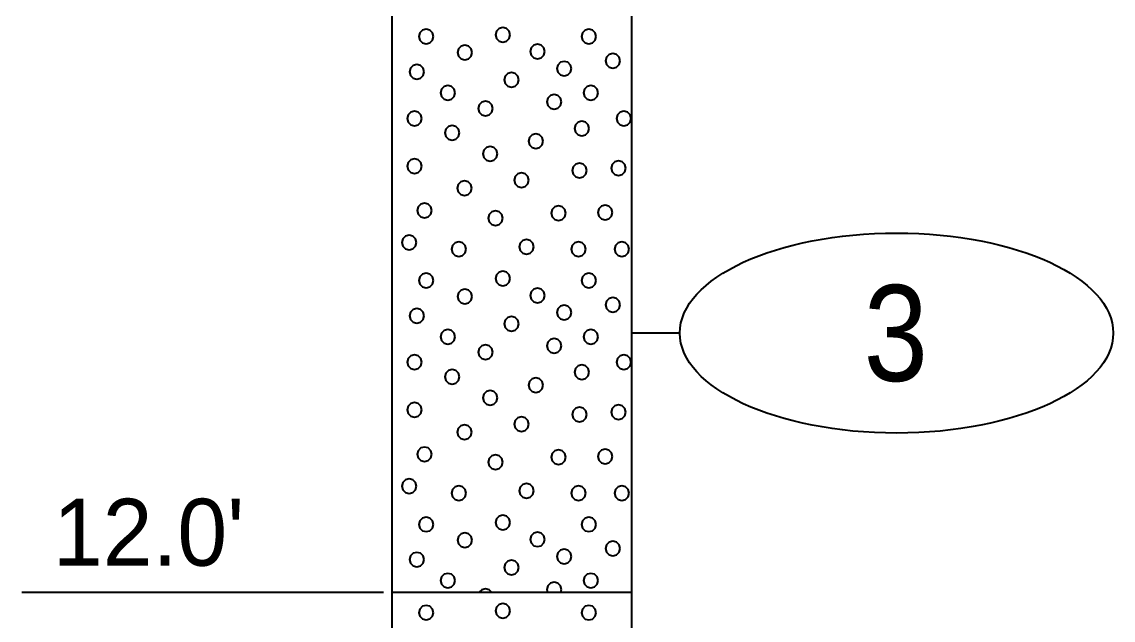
# Model space of a CAD drawing. Extents: x -76 to 974, y -1080 to -735.
# Drawn here: x 753.64 to 765.01, y -941.67 to -935.44 of the extents above; entities that cross this region are included whole.
import ezdxf
from ezdxf.enums import TextEntityAlignment as Align

# ---------------------------------------------------------------- set-up
doc = ezdxf.new("R2010")
doc.units = 0
doc.header["$LTSCALE"] = 0.36
doc.layers.add('27', color=7, linetype='Continuous', lineweight=40)

msp = doc.modelspace()

# ---------------------------------------------------------------- linework, layer by layer
at = {"layer": '27'}
for p, q in [((757.4958, -935.3789), (757.4958, -941.3789)), ((759.9958, -941.3789), (759.9958, -935.3789)), ((760.4958, -938.6789), (759.9958, -938.6789)), ((753.6395, -941.3789), (757.4069, -941.3789)), ((757.4958, -941.3789), (759.9958, -941.3789)), ((757.4958, -941.3789), (757.4958, -946.3789)), ((759.9958, -946.3789), (759.9958, -941.3789))]:
    msp.add_line(p, q, dxfattribs=at)
for points in [[(758.7287, -935.572), (758.7184, -935.5339), (758.6906, -935.506), (758.6525, -935.4958), (758.6144, -935.506), (758.5865, -935.5339), (758.5763, -935.572), (758.5865, -935.6101), (758.6144, -935.638), (758.6525, -935.6482), (758.6906, -935.638), (758.7184, -935.6101)], [(757.9277, -935.5916), (757.9175, -935.5535), (757.8896, -935.5256), (757.8515, -935.5154), (757.8134, -935.5256), (757.7855, -935.5535), (757.7753, -935.5916), (757.7855, -935.6297), (757.8134, -935.6575), (757.8515, -935.6678), (757.8896, -935.6575), (757.9175, -935.6297)], [(759.6223, -935.5916), (759.6121, -935.5535), (759.5842, -935.5256), (759.5461, -935.5154), (759.508, -935.5256), (759.4801, -935.5535), (759.4699, -935.5916), (759.4801, -935.6297), (759.508, -935.6576), (759.5461, -935.6678), (759.5842, -935.6576), (759.6121, -935.6297)], [(758.3326, -935.7568), (758.3224, -935.7187), (758.2945, -935.6908), (758.2564, -935.6806), (758.2183, -935.6908), (758.1904, -935.7187), (758.1802, -935.7568), (758.1904, -935.7949), (758.2183, -935.8228), (758.2564, -935.833), (758.2945, -935.8228), (758.3224, -935.7949)], [(759.0877, -935.7478), (759.0775, -935.7097), (759.0496, -935.6818), (759.0115, -935.6716), (758.9734, -935.6818), (758.9455, -935.7097), (758.9353, -935.7478), (758.9455, -935.7859), (758.9734, -935.8138), (759.0115, -935.824), (759.0496, -935.8138), (759.0775, -935.7859)], [(759.8732, -935.8437), (759.863, -935.8056), (759.8351, -935.7777), (759.797, -935.7675), (759.7589, -935.7777), (759.731, -935.8056), (759.7208, -935.8437), (759.731, -935.8818), (759.7589, -935.9097), (759.797, -935.9199), (759.8351, -935.9097), (759.863, -935.8818)], [(757.8315, -935.9594), (757.8213, -935.9213), (757.7934, -935.8934), (757.7553, -935.8832), (757.7172, -935.8934), (757.6893, -935.9213), (757.6791, -935.9594), (757.6893, -935.9975), (757.7172, -936.0254), (757.7553, -936.0356), (757.7934, -936.0254), (757.8213, -935.9975)], [(759.3659, -935.9251), (759.3557, -935.887), (759.3278, -935.8591), (759.2897, -935.8489), (759.2516, -935.8591), (759.2237, -935.887), (759.2135, -935.9251), (759.2237, -935.9632), (759.2516, -935.9911), (759.2897, -936.0013), (759.3278, -935.9911), (759.3557, -935.9632)], [(758.8176, -936.0426), (758.8074, -936.0045), (758.7795, -935.9766), (758.7414, -935.9664), (758.7033, -935.9766), (758.6754, -936.0045), (758.6652, -936.0426), (758.6754, -936.0807), (758.7033, -936.1086), (758.7414, -936.1188), (758.7795, -936.1086), (758.8074, -936.0807)], [(758.1544, -936.1781), (758.1442, -936.14), (758.1163, -936.1121), (758.0782, -936.1019), (758.0401, -936.1121), (758.0122, -936.14), (758.002, -936.1781), (758.0122, -936.2162), (758.0401, -936.2441), (758.0782, -936.2543), (758.1163, -936.2441), (758.1442, -936.2162)], [(759.6431, -936.1781), (759.6329, -936.14), (759.605, -936.1121), (759.5669, -936.1019), (759.5288, -936.1121), (759.5009, -936.14), (759.4907, -936.1781), (759.5009, -936.2162), (759.5288, -936.2441), (759.5669, -936.2543), (759.605, -936.2441), (759.6329, -936.2162)], [(758.546, -936.3395), (758.5358, -936.3014), (758.5079, -936.2735), (758.4698, -936.2633), (758.4317, -936.2735), (758.4038, -936.3014), (758.3936, -936.3395), (758.4038, -936.3776), (758.4317, -936.4055), (758.4698, -936.4157), (758.5079, -936.4055), (758.5358, -936.3776)], [(759.2617, -936.2709), (759.2515, -936.2328), (759.2236, -936.2049), (759.1855, -936.1947), (759.1474, -936.2049), (759.1195, -936.2328), (759.1093, -936.2709), (759.1195, -936.309), (759.1474, -936.3369), (759.1855, -936.3471), (759.2236, -936.3369), (759.2515, -936.309)], [(757.8086, -936.4438), (757.7984, -936.4057), (757.7705, -936.3778), (757.7324, -936.3676), (757.6943, -936.3778), (757.6664, -936.4057), (757.6562, -936.4438), (757.6664, -936.4819), (757.6943, -936.5097), (757.7324, -936.52), (757.7705, -936.5097), (757.7984, -936.4819)], [(759.9889, -936.4438), (759.9786, -936.4057), (759.9508, -936.3778), (759.9127, -936.3676), (759.8746, -936.3778), (759.8467, -936.4057), (759.8365, -936.4438), (759.8467, -936.4819), (759.8746, -936.5097), (759.9127, -936.52), (759.9508, -936.5097), (759.9786, -936.4819)], [(758.2002, -936.5938), (758.19, -936.5557), (758.1621, -936.5278), (758.124, -936.5176), (758.0859, -936.5278), (758.058, -936.5557), (758.0478, -936.5938), (758.058, -936.6319), (758.0859, -936.6598), (758.124, -936.67), (758.1621, -936.6598), (758.19, -936.6319)], [(759.5503, -936.548), (759.5401, -936.5099), (759.5122, -936.482), (759.4741, -936.4718), (759.436, -936.482), (759.4081, -936.5099), (759.3979, -936.548), (759.4081, -936.5861), (759.436, -936.614), (759.4741, -936.6242), (759.5122, -936.614), (759.5401, -936.5861)], [(759.0723, -936.6815), (759.0621, -936.6434), (759.0342, -936.6155), (758.9961, -936.6053), (758.958, -936.6155), (758.9301, -936.6434), (758.9199, -936.6815), (758.9301, -936.7196), (758.958, -936.7475), (758.9961, -936.7577), (759.0342, -936.7475), (759.0621, -936.7196)], [(758.5943, -936.8124), (758.5841, -936.7743), (758.5562, -936.7464), (758.5181, -936.7362), (758.48, -936.7464), (758.4521, -936.7743), (758.4419, -936.8124), (758.4521, -936.8505), (758.48, -936.8784), (758.5181, -936.8886), (758.5562, -936.8784), (758.5841, -936.8505)], [(757.8086, -936.9396), (757.7984, -936.9015), (757.7705, -936.8736), (757.7324, -936.8634), (757.6943, -936.8736), (757.6664, -936.9015), (757.6562, -936.9396), (757.6664, -936.9777), (757.6943, -937.0055), (757.7324, -937.0158), (757.7705, -937.0055), (757.7984, -936.9777)], [(759.5274, -936.9866), (759.5172, -936.9485), (759.4893, -936.9206), (759.4512, -936.9104), (759.4131, -936.9206), (759.3852, -936.9485), (759.375, -936.9866), (759.3852, -937.0247), (759.4131, -937.0526), (759.4512, -937.0628), (759.4893, -937.0526), (759.5172, -937.0247)], [(759.9316, -936.9624), (759.9214, -936.9243), (759.8935, -936.8964), (759.8554, -936.8862), (759.8173, -936.8964), (759.7895, -936.9243), (759.7792, -936.9624), (759.7895, -937.0005), (759.8173, -937.0284), (759.8554, -937.0386), (759.8935, -937.0284), (759.9214, -937.0005)], [(758.9223, -937.087), (758.912, -937.0489), (758.8842, -937.021), (758.8461, -937.0108), (758.808, -937.021), (758.7801, -937.0489), (758.7699, -937.087), (758.7801, -937.1251), (758.808, -937.153), (758.8461, -937.1632), (758.8842, -937.153), (758.912, -937.1251)], [(758.3273, -937.1709), (758.3171, -937.1328), (758.2892, -937.1049), (758.2511, -937.0947), (758.213, -937.1049), (758.1851, -937.1328), (758.1749, -937.1709), (758.1851, -937.209), (758.213, -937.2369), (758.2511, -937.2471), (758.2892, -937.2369), (758.3171, -937.209)], [(757.9116, -937.4023), (757.9014, -937.3642), (757.8735, -937.3363), (757.8354, -937.3261), (757.7973, -937.3363), (757.7694, -937.3642), (757.7592, -937.4023), (757.7694, -937.4404), (757.7973, -937.4683), (757.8354, -937.4785), (757.8735, -937.4683), (757.9014, -937.4404)], [(758.6502, -937.4824), (758.64, -937.4443), (758.6121, -937.4164), (758.574, -937.4062), (758.5359, -937.4164), (758.508, -937.4443), (758.4978, -937.4824), (758.508, -937.5205), (758.5359, -937.5484), (758.574, -937.5586), (758.6121, -937.5484), (758.64, -937.5205)], [(759.3075, -937.4315), (759.2972, -937.3934), (759.2694, -937.3655), (759.2313, -937.3553), (759.1932, -937.3655), (759.1653, -937.3934), (759.1551, -937.4315), (759.1653, -937.4696), (759.1932, -937.4975), (759.2313, -937.5077), (759.2694, -937.4975), (759.2972, -937.4696)], [(759.7931, -937.4239), (759.7829, -937.3858), (759.755, -937.3579), (759.7169, -937.3477), (759.6788, -937.3579), (759.6509, -937.3858), (759.6407, -937.4239), (759.6509, -937.462), (759.6788, -937.4899), (759.7169, -937.5001), (759.755, -937.4899), (759.7829, -937.462)], [(757.7501, -937.7354), (757.7399, -937.6973), (757.712, -937.6694), (757.6739, -937.6592), (757.6358, -937.6694), (757.608, -937.6973), (757.5977, -937.7354), (757.608, -937.7735), (757.6358, -937.8014), (757.6739, -937.8116), (757.712, -937.8014), (757.7399, -937.7735)], [(758.2688, -937.8053), (758.2586, -937.7672), (758.2307, -937.7393), (758.1926, -937.7291), (758.1545, -937.7393), (758.1266, -937.7672), (758.1164, -937.8053), (758.1266, -937.8434), (758.1545, -937.8713), (758.1926, -937.8815), (758.2307, -937.8713), (758.2586, -937.8434)], [(758.9731, -937.7824), (758.9629, -937.7443), (758.935, -937.7164), (758.8969, -937.7062), (758.8588, -937.7164), (758.8309, -937.7443), (758.8207, -937.7824), (758.8309, -937.8205), (758.8588, -937.8484), (758.8969, -937.8586), (758.935, -937.8484), (758.9629, -937.8205)], [(759.5159, -937.8053), (759.5057, -937.7672), (759.4778, -937.7393), (759.4397, -937.7291), (759.4016, -937.7393), (759.3738, -937.7672), (759.3635, -937.8053), (759.3738, -937.8434), (759.4016, -937.8713), (759.4397, -937.8815), (759.4778, -937.8713), (759.5057, -937.8434)], [(759.966, -937.8053), (759.9558, -937.7672), (759.9279, -937.7393), (759.8898, -937.7291), (759.8517, -937.7393), (759.8238, -937.7672), (759.8136, -937.8053), (759.8238, -937.8434), (759.8517, -937.8713), (759.8898, -937.8815), (759.9279, -937.8713), (759.9558, -937.8434)], [(757.9277, -938.1316), (757.9175, -938.0935), (757.8896, -938.0656), (757.8515, -938.0554), (757.8134, -938.0656), (757.7855, -938.0935), (757.7753, -938.1316), (757.7855, -938.1697), (757.8134, -938.1975), (757.8515, -938.2078), (757.8896, -938.1975), (757.9175, -938.1697)], [(758.7287, -938.112), (758.7184, -938.0739), (758.6906, -938.046), (758.6525, -938.0358), (758.6144, -938.046), (758.5865, -938.0739), (758.5763, -938.112), (758.5865, -938.1501), (758.6144, -938.178), (758.6525, -938.1882), (758.6906, -938.178), (758.7184, -938.1501)], [(759.6223, -938.1316), (759.6121, -938.0935), (759.5842, -938.0656), (759.5461, -938.0554), (759.508, -938.0656), (759.4801, -938.0935), (759.4699, -938.1316), (759.4801, -938.1697), (759.508, -938.1976), (759.5461, -938.2078), (759.5842, -938.1976), (759.6121, -938.1697)], [(758.3326, -938.2968), (758.3224, -938.2587), (758.2945, -938.2308), (758.2564, -938.2206), (758.2183, -938.2308), (758.1904, -938.2587), (758.1802, -938.2968), (758.1904, -938.3349), (758.2183, -938.3628), (758.2564, -938.373), (758.2945, -938.3628), (758.3224, -938.3349)], [(759.0877, -938.2878), (759.0775, -938.2497), (759.0496, -938.2218), (759.0115, -938.2116), (758.9734, -938.2218), (758.9455, -938.2497), (758.9353, -938.2878), (758.9455, -938.3259), (758.9734, -938.3538), (759.0115, -938.364), (759.0496, -938.3538), (759.0775, -938.3259)], [(759.8732, -938.3837), (759.863, -938.3456), (759.8351, -938.3177), (759.797, -938.3075), (759.7589, -938.3177), (759.731, -938.3456), (759.7208, -938.3837), (759.731, -938.4218), (759.7589, -938.4497), (759.797, -938.4599), (759.8351, -938.4497), (759.863, -938.4218)], [(757.8315, -938.4994), (757.8213, -938.4613), (757.7934, -938.4334), (757.7553, -938.4232), (757.7172, -938.4334), (757.6893, -938.4613), (757.6791, -938.4994), (757.6893, -938.5375), (757.7172, -938.5654), (757.7553, -938.5756), (757.7934, -938.5654), (757.8213, -938.5375)], [(759.3659, -938.4651), (759.3557, -938.427), (759.3278, -938.3991), (759.2897, -938.3889), (759.2516, -938.3991), (759.2237, -938.427), (759.2135, -938.4651), (759.2237, -938.5032), (759.2516, -938.5311), (759.2897, -938.5413), (759.3278, -938.5311), (759.3557, -938.5032)], [(758.8176, -938.5826), (758.8074, -938.5445), (758.7795, -938.5166), (758.7414, -938.5064), (758.7033, -938.5166), (758.6754, -938.5445), (758.6652, -938.5826), (758.6754, -938.6207), (758.7033, -938.6486), (758.7414, -938.6588), (758.7795, -938.6486), (758.8074, -938.6207)], [(758.1544, -938.7181), (758.1442, -938.68), (758.1163, -938.6521), (758.0782, -938.6419), (758.0401, -938.6521), (758.0122, -938.68), (758.002, -938.7181), (758.0122, -938.7562), (758.0401, -938.7841), (758.0782, -938.7943), (758.1163, -938.7841), (758.1442, -938.7562)], [(759.6431, -938.7181), (759.6329, -938.68), (759.605, -938.6521), (759.5669, -938.6419), (759.5288, -938.6521), (759.5009, -938.68), (759.4907, -938.7181), (759.5009, -938.7562), (759.5288, -938.7841), (759.5669, -938.7943), (759.605, -938.7841), (759.6329, -938.7562)], [(759.2617, -938.8109), (759.2515, -938.7728), (759.2236, -938.7449), (759.1855, -938.7347), (759.1474, -938.7449), (759.1195, -938.7728), (759.1093, -938.8109), (759.1195, -938.849), (759.1474, -938.8769), (759.1855, -938.8871), (759.2236, -938.8769), (759.2515, -938.849)], [(757.8086, -938.9838), (757.7984, -938.9457), (757.7705, -938.9178), (757.7324, -938.9076), (757.6943, -938.9178), (757.6664, -938.9457), (757.6562, -938.9838), (757.6664, -939.0219), (757.6943, -939.0497), (757.7324, -939.06), (757.7705, -939.0497), (757.7984, -939.0219)], [(758.546, -938.8795), (758.5358, -938.8414), (758.5079, -938.8135), (758.4698, -938.8033), (758.4317, -938.8135), (758.4038, -938.8414), (758.3936, -938.8795), (758.4038, -938.9176), (758.4317, -938.9455), (758.4698, -938.9557), (758.5079, -938.9455), (758.5358, -938.9176)], [(759.9889, -938.9838), (759.9786, -938.9457), (759.9508, -938.9178), (759.9127, -938.9076), (759.8746, -938.9178), (759.8467, -938.9457), (759.8365, -938.9838), (759.8467, -939.0219), (759.8746, -939.0497), (759.9127, -939.06), (759.9508, -939.0497), (759.9786, -939.0219)], [(759.5503, -939.088), (759.5401, -939.0499), (759.5122, -939.022), (759.4741, -939.0118), (759.436, -939.022), (759.4081, -939.0499), (759.3979, -939.088), (759.4081, -939.1261), (759.436, -939.154), (759.4741, -939.1642), (759.5122, -939.154), (759.5401, -939.1261)], [(758.2002, -939.1338), (758.19, -939.0957), (758.1621, -939.0678), (758.124, -939.0576), (758.0859, -939.0678), (758.058, -939.0957), (758.0478, -939.1338), (758.058, -939.1719), (758.0859, -939.1998), (758.124, -939.21), (758.1621, -939.1998), (758.19, -939.1719)], [(759.0723, -939.2215), (759.0621, -939.1834), (759.0342, -939.1555), (758.9961, -939.1453), (758.958, -939.1555), (758.9301, -939.1834), (758.9199, -939.2215), (758.9301, -939.2596), (758.958, -939.2875), (758.9961, -939.2977), (759.0342, -939.2875), (759.0621, -939.2596)], [(758.5943, -939.3524), (758.5841, -939.3143), (758.5562, -939.2864), (758.5181, -939.2762), (758.48, -939.2864), (758.4521, -939.3143), (758.4419, -939.3524), (758.4521, -939.3905), (758.48, -939.4184), (758.5181, -939.4286), (758.5562, -939.4184), (758.5841, -939.3905)], [(757.8086, -939.4796), (757.7984, -939.4415), (757.7705, -939.4136), (757.7324, -939.4034), (757.6943, -939.4136), (757.6664, -939.4415), (757.6562, -939.4796), (757.6664, -939.5177), (757.6943, -939.5455), (757.7324, -939.5558), (757.7705, -939.5455), (757.7984, -939.5177)], [(759.5274, -939.5266), (759.5172, -939.4885), (759.4893, -939.4606), (759.4512, -939.4504), (759.4131, -939.4606), (759.3852, -939.4885), (759.375, -939.5266), (759.3852, -939.5647), (759.4131, -939.5926), (759.4512, -939.6028), (759.4893, -939.5926), (759.5172, -939.5647)], [(759.9316, -939.5024), (759.9214, -939.4643), (759.8935, -939.4364), (759.8554, -939.4262), (759.8173, -939.4364), (759.7895, -939.4643), (759.7792, -939.5024), (759.7895, -939.5405), (759.8173, -939.5684), (759.8554, -939.5786), (759.8935, -939.5684), (759.9214, -939.5405)], [(758.9223, -939.627), (758.912, -939.5889), (758.8842, -939.561), (758.8461, -939.5508), (758.808, -939.561), (758.7801, -939.5889), (758.7699, -939.627), (758.7801, -939.6651), (758.808, -939.693), (758.8461, -939.7032), (758.8842, -939.693), (758.912, -939.6651)], [(758.3273, -939.7109), (758.3171, -939.6728), (758.2892, -939.6449), (758.2511, -939.6347), (758.213, -939.6449), (758.1851, -939.6728), (758.1749, -939.7109), (758.1851, -939.749), (758.213, -939.7769), (758.2511, -939.7871), (758.2892, -939.7769), (758.3171, -939.749)], [(757.9116, -939.9423), (757.9014, -939.9042), (757.8735, -939.8763), (757.8354, -939.8661), (757.7973, -939.8763), (757.7694, -939.9042), (757.7592, -939.9423), (757.7694, -939.9804), (757.7973, -940.0083), (757.8354, -940.0185), (757.8735, -940.0083), (757.9014, -939.9804)], [(759.3075, -939.9715), (759.2972, -939.9334), (759.2694, -939.9055), (759.2313, -939.8953), (759.1932, -939.9055), (759.1653, -939.9334), (759.1551, -939.9715), (759.1653, -940.0096), (759.1932, -940.0375), (759.2313, -940.0477), (759.2694, -940.0375), (759.2972, -940.0096)], [(759.7931, -939.9639), (759.7829, -939.9258), (759.755, -939.8979), (759.7169, -939.8877), (759.6788, -939.8979), (759.6509, -939.9258), (759.6407, -939.9639), (759.6509, -940.002), (759.6788, -940.0299), (759.7169, -940.0401), (759.755, -940.0299), (759.7829, -940.002)], [(758.6502, -940.0224), (758.64, -939.9843), (758.6121, -939.9564), (758.574, -939.9462), (758.5359, -939.9564), (758.508, -939.9843), (758.4978, -940.0224), (758.508, -940.0605), (758.5359, -940.0884), (758.574, -940.0986), (758.6121, -940.0884), (758.64, -940.0605)], [(757.7501, -940.2754), (757.7399, -940.2373), (757.712, -940.2094), (757.6739, -940.1992), (757.6358, -940.2094), (757.608, -940.2373), (757.5977, -940.2754), (757.608, -940.3135), (757.6358, -940.3414), (757.6739, -940.3516), (757.712, -940.3414), (757.7399, -940.3135)], [(758.2688, -940.3453), (758.2586, -940.3072), (758.2307, -940.2793), (758.1926, -940.2691), (758.1545, -940.2793), (758.1266, -940.3072), (758.1164, -940.3453), (758.1266, -940.3834), (758.1545, -940.4113), (758.1926, -940.4215), (758.2307, -940.4113), (758.2586, -940.3834)], [(758.9731, -940.3224), (758.9629, -940.2843), (758.935, -940.2564), (758.8969, -940.2462), (758.8588, -940.2564), (758.8309, -940.2843), (758.8207, -940.3224), (758.8309, -940.3605), (758.8588, -940.3884), (758.8969, -940.3986), (758.935, -940.3884), (758.9629, -940.3605)], [(759.5159, -940.3453), (759.5057, -940.3072), (759.4778, -940.2793), (759.4397, -940.2691), (759.4016, -940.2793), (759.3738, -940.3072), (759.3635, -940.3453), (759.3738, -940.3834), (759.4016, -940.4113), (759.4397, -940.4215), (759.4778, -940.4113), (759.5057, -940.3834)], [(759.966, -940.3453), (759.9558, -940.3072), (759.9279, -940.2793), (759.8898, -940.2691), (759.8517, -940.2793), (759.8238, -940.3072), (759.8136, -940.3453), (759.8238, -940.3834), (759.8517, -940.4113), (759.8898, -940.4215), (759.9279, -940.4113), (759.9558, -940.3834)], [(757.9277, -940.6716), (757.9175, -940.6335), (757.8896, -940.6056), (757.8515, -940.5954), (757.8134, -940.6056), (757.7855, -940.6335), (757.7753, -940.6716), (757.7855, -940.7097), (757.8134, -940.7375), (757.8515, -940.7478), (757.8896, -940.7375), (757.9175, -940.7097)], [(758.7287, -940.652), (758.7184, -940.6139), (758.6906, -940.586), (758.6525, -940.5758), (758.6144, -940.586), (758.5865, -940.6139), (758.5763, -940.652), (758.5865, -940.6901), (758.6144, -940.718), (758.6525, -940.7282), (758.6906, -940.718), (758.7184, -940.6901)], [(759.6223, -940.6716), (759.6121, -940.6335), (759.5842, -940.6056), (759.5461, -940.5954), (759.508, -940.6056), (759.4801, -940.6335), (759.4699, -940.6716), (759.4801, -940.7097), (759.508, -940.7376), (759.5461, -940.7478), (759.5842, -940.7376), (759.6121, -940.7097)], [(758.3326, -940.8368), (758.3224, -940.7987), (758.2945, -940.7708), (758.2564, -940.7606), (758.2183, -940.7708), (758.1904, -940.7987), (758.1802, -940.8368), (758.1904, -940.8749), (758.2183, -940.9028), (758.2564, -940.913), (758.2945, -940.9028), (758.3224, -940.8749)], [(759.0877, -940.8278), (759.0775, -940.7897), (759.0496, -940.7618), (759.0115, -940.7516), (758.9734, -940.7618), (758.9455, -940.7897), (758.9353, -940.8278), (758.9455, -940.8659), (758.9734, -940.8938), (759.0115, -940.904), (759.0496, -940.8938), (759.0775, -940.8659)], [(759.3659, -941.0051), (759.3557, -940.967), (759.3278, -940.9391), (759.2897, -940.9289), (759.2516, -940.9391), (759.2237, -940.967), (759.2135, -941.0051), (759.2237, -941.0432), (759.2516, -941.0711), (759.2897, -941.0813), (759.3278, -941.0711), (759.3557, -941.0432)], [(759.8732, -940.9237), (759.863, -940.8856), (759.8351, -940.8577), (759.797, -940.8475), (759.7589, -940.8577), (759.731, -940.8856), (759.7208, -940.9237), (759.731, -940.9618), (759.7589, -940.9897), (759.797, -940.9999), (759.8351, -940.9897), (759.863, -940.9618)], [(757.8315, -941.0394), (757.8213, -941.0013), (757.7934, -940.9734), (757.7553, -940.9632), (757.7172, -940.9734), (757.6893, -941.0013), (757.6791, -941.0394), (757.6893, -941.0775), (757.7172, -941.1054), (757.7553, -941.1156), (757.7934, -941.1054), (757.8213, -941.0775)], [(758.8176, -941.1226), (758.8074, -941.0845), (758.7795, -941.0566), (758.7414, -941.0464), (758.7033, -941.0566), (758.6754, -941.0845), (758.6652, -941.1226), (758.6754, -941.1607), (758.7033, -941.1886), (758.7414, -941.1988), (758.7795, -941.1886), (758.8074, -941.1607)], [(758.1544, -941.2581), (758.1442, -941.22), (758.1163, -941.1921), (758.0782, -941.1819), (758.0401, -941.1921), (758.0122, -941.22), (758.002, -941.2581), (758.0122, -941.2962), (758.0401, -941.3241), (758.0782, -941.3343), (758.1163, -941.3241), (758.1442, -941.2962)], [(759.6431, -941.2581), (759.6329, -941.22), (759.605, -941.1921), (759.5669, -941.1819), (759.5288, -941.1921), (759.5009, -941.22), (759.4907, -941.2581), (759.5009, -941.2962), (759.5288, -941.3241), (759.5669, -941.3343), (759.605, -941.3241), (759.6329, -941.2962)], [(759.2617, -941.3509), (759.2515, -941.3128), (759.2236, -941.2849), (759.1855, -941.2747), (759.1474, -941.2849), (759.1195, -941.3128), (759.1093, -941.3509), (759.1168, -941.3789), (759.2542, -941.3789)], [(758.5079, -941.3535), (758.4698, -941.3433), (758.4317, -941.3535), (758.4063, -941.3789), (758.5333, -941.3789)], [(757.9277, -941.5916), (757.9175, -941.5535), (757.8896, -941.5256), (757.8515, -941.5154), (757.8134, -941.5256), (757.7855, -941.5535), (757.7753, -941.5916), (757.7855, -941.6297), (757.8134, -941.6575), (757.8515, -941.6678), (757.8896, -941.6575), (757.9175, -941.6297)], [(758.7287, -941.572), (758.7184, -941.5339), (758.6906, -941.506), (758.6525, -941.4958), (758.6144, -941.506), (758.5865, -941.5339), (758.5763, -941.572), (758.5865, -941.6101), (758.6144, -941.638), (758.6525, -941.6482), (758.6906, -941.638), (758.7184, -941.6101)], [(759.6223, -941.5916), (759.6121, -941.5535), (759.5842, -941.5256), (759.5461, -941.5154), (759.508, -941.5256), (759.4801, -941.5535), (759.4699, -941.5916), (759.4801, -941.6297), (759.508, -941.6576), (759.5461, -941.6678), (759.5842, -941.6576), (759.6121, -941.6297)]]:
    msp.add_lwpolyline(points, close=True, dxfattribs=at)
msp.add_ellipse((762.7532, -938.6789), major_axis=(2.2574, 0), ratio=0.461538, dxfattribs=at)

# ---------------------------------------------------------------- texts
at = {"layer": '27', "width": 0.9}
msp.add_text('3', height=1, dxfattribs=at).set_placement((762.7459, -939.1788), align=Align.CENTER)
at = {"layer": '27'}
msp.add_text("12.0'", height=0.6976, dxfattribs=at).set_placement((753.9635, -941.1025))

doc.saveas('drawing.dxf')
